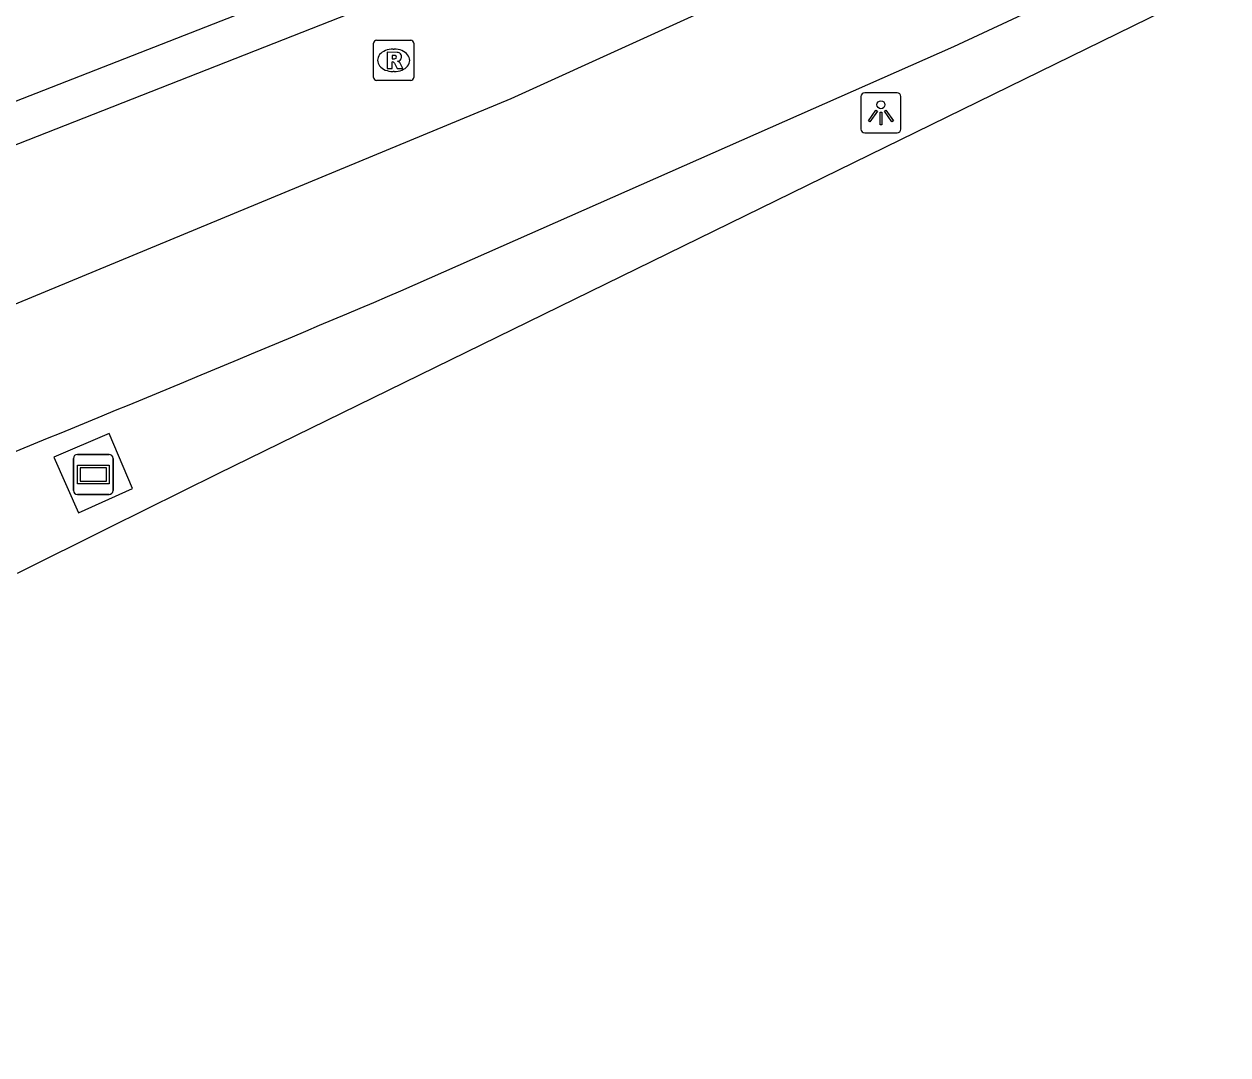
# Model space of a CAD drawing. Extents: x 159280 to 160375, y 384531 to 385872.
# Drawn here: x 160058.12 to 160088.12, y 384596.05 to 384621.74 of the extents above; entities that cross this region are included whole.
import ezdxf

# ---------------------------------------------------------------- set-up
doc = ezdxf.new("R2010")
doc.units = 0
for name, color, linetype in [('IMGEO_Berm_groen', 7, 'Continuous'), ('IMGEO_Lichtpunt', 7, 'Continuous'), ('IMGEO_Reclamebord', 7, 'Continuous'), ('IMGEO_Rijbaan_lokaal_open', 7, 'Continuous'), ('IMGEO_Rijbaan_regionaal_gesloten', 7, 'Continuous'), ('IMGEO_Rioolput', 7, 'Continuous')]:
    doc.layers.add(name, color=color, linetype=linetype)

msp = doc.modelspace()

# ---------------------------------------------------------------- linework, layer by layer
at = {"layer": 'IMGEO_Berm_groen'}
msp.add_lwpolyline([(160059.476, 384609.562), (160060.818, 384610.169), (160060.238, 384611.535), (160058.856, 384610.947), (160059.476, 384609.562)], dxfattribs=at)
at = {"layer": 'IMGEO_Lichtpunt'}
for p, q in [((160078.976, 384619.933), (160078.976, 384619.126)), ((160078.976, 384619.933), (160078.976, 384619.126)), ((160079.878, 384620.028), (160079.07, 384620.028)), ((160079.878, 384620.028), (160079.07, 384620.028)), ((160079.972, 384619.126), (160079.972, 384619.933)), ((160079.972, 384619.126), (160079.972, 384619.933)), ((160079.07, 384619.032), (160079.878, 384619.032)), ((160079.07, 384619.032), (160079.878, 384619.032))]:
    msp.add_line(p, q, dxfattribs=at)
for points in [[(160079.35, 384619.597), (160079.389, 384619.569), (160079.201, 384619.307), (160079.163, 384619.334), (160079.35, 384619.597)], [(160079.452, 384619.549), (160079.499, 384619.549), (160079.499, 384619.227), (160079.452, 384619.227), (160079.452, 384619.549)], [(160079.562, 384619.569), (160079.6, 384619.596), (160079.787, 384619.334), (160079.748, 384619.306), (160079.562, 384619.569)]]:
    msp.add_lwpolyline(points, dxfattribs=at)
msp.add_circle((160079.475, 384619.731), 0.0994, dxfattribs=at)
for centre, start, end in [((160079.07, 384619.933), 90, 180), ((160079.07, 384619.933), 90, 180), ((160079.878, 384619.933), 0, 90), ((160079.878, 384619.933), 0, 90), ((160079.07, 384619.126), 180, 270), ((160079.07, 384619.126), 180, 270), ((160079.878, 384619.126), 270, 0), ((160079.878, 384619.126), 270, 360)]:
    msp.add_arc(centre, 0.0946, start, end, dxfattribs=at)
at = {"layer": 'IMGEO_Reclamebord'}
for p, q in [((160059.346, 384610.118), (160059.346, 384610.918)), ((160059.346, 384610.918), (160059.346, 384610.118)), ((160059.446, 384611.018), (160060.236, 384611.018)), ((160060.236, 384611.018), (160059.446, 384611.018)), ((160060.336, 384610.918), (160060.336, 384610.118)), ((160060.336, 384610.118), (160060.336, 384610.918)), ((160060.236, 384610.018), (160059.446, 384610.018)), ((160059.446, 384610.018), (160060.236, 384610.018))]:
    msp.add_line(p, q, dxfattribs=at)
for points in [[(160059.447, 384610.75), (160060.235, 384610.75), (160060.235, 384610.286), (160059.447, 384610.286), (160059.447, 384610.75)], [(160059.512, 384610.685), (160059.512, 384610.351), (160060.17, 384610.351), (160060.17, 384610.685), (160059.512, 384610.685)]]:
    msp.add_lwpolyline(points, dxfattribs=at)
for centre, start, end in [((160059.446, 384610.918), 90, 180), ((160059.446, 384610.918), 90, 180), ((160060.236, 384610.918), 0, 90), ((160060.236, 384610.918), 360, 90), ((160059.446, 384610.118), 180, 270), ((160059.446, 384610.118), 180, 270), ((160060.236, 384610.118), 270, 0), ((160060.236, 384610.118), 270, 0)]:
    msp.add_arc(centre, 0.1, start, end, dxfattribs=at)
at = {"layer": 'IMGEO_Rijbaan_lokaal_open'}
msp.add_lwpolyline([(160180.653, 384675.929), (160171.723, 384671.759), (160144.378, 384658.99), (160126.055, 384650.383), (160088.841, 384632.92), (160077.69, 384627.699), (160073.801, 384626.037), (160056.041, 384619.086), (160049.251, 384616.444)], dxfattribs=at)
at = {"layer": 'IMGEO_Rijbaan_regionaal_gesloten'}
for points in [[(160006.675, 384596.052), (160012.896, 384598.112), (160030.199, 384604.442), (160051.41, 384612.075), (160070.258, 384619.89), (160105.075, 384635.724), (160136.86, 384650.709), (160173.534, 384667.91), (160180.357, 384670.981), (160187.384, 384674.159), (160193.16, 384677.338), (160199.61, 384681.383), (160210.295, 384687.933), (160217.514, 384692.075), (160225.023, 384696.313), (160232.339, 384700.069), (160235.287, 384701.39)], [(160046.751, 384614.401), (160055.375, 384617.743), (160075.411, 384625.619), (160077.964, 384626.718), (160090.922, 384632.804), (160109.527, 384641.533), (160128.143, 384650.259), (160144.064, 384657.707), (160164.447, 384667.279), (160172.142, 384670.868), (160181.729, 384675.34), (160189.117, 384679.082), (160200.497, 384685.824), (160200.698, 384685.93)], [(160067.511, 384615.093), (160081.295, 384621.184), (160091.401, 384625.897)], [(160091.931, 384624.72), (160062.951, 384610.53), (160060.23, 384609.186), (160057.944, 384608.051)]]:
    msp.add_lwpolyline(points, dxfattribs=at)
msp.add_arc((159772.486, 385310.041), 754.979, 292.111097, 293.002564, dxfattribs=at)
at = {"layer": 'IMGEO_Rioolput'}
for p, q in [((160066.903, 384621.338), (160067.755, 384621.338)), ((160066.828, 384620.412), (160066.828, 384621.264)), ((160067.316, 384621.118), (160067.341, 384621.118)), ((160067.829, 384621.264), (160067.829, 384620.412)), ((160067.339, 384620.558), (160067.314, 384620.558)), ((160067.755, 384620.338), (160066.903, 384620.338))]:
    msp.add_line(p, q, dxfattribs=at)
for points in [[(160066.903, 384621.338), (160067.755, 384621.338)], [(160066.828, 384620.412), (160066.828, 384621.264)], [(160067.417, 384621.036), (160067.165, 384621.038), (160067.165, 384620.638)], [(160067.829, 384621.264), (160067.829, 384620.412)], [(160067.165, 384620.638), (160067.289, 384620.638), (160067.289, 384620.8), (160067.3, 384620.8)], [(160067.343, 384620.957), (160067.289, 384620.957), (160067.289, 384620.876)], [(160067.289, 384620.876), (160067.341, 384620.876)], [(160067.347, 384620.771), (160067.418, 384620.638), (160067.558, 384620.638), (160067.493, 384620.764)], [(160067.755, 384620.338), (160066.903, 384620.338)]]:
    msp.add_lwpolyline(points, dxfattribs=at)
for centre, radius, start, end in [((160066.905, 384621.262), 0.0765, 91.552, 178.448), ((160066.905, 384621.262), 0.0765, 91.552, 178.448), ((160067.753, 384621.262), 0.0765, 1.552, 88.448), ((160067.753, 384621.262), 0.0765, 1.552, 88.448), ((160067.416, 384620.926), 0.109, 350.3612, 89.416), ((160067.299, 384620.747), 0.0533, 26.0293, 88.6989), ((160067.325, 384621.065), 0.19, 274.7715, 282.9687), ((160067.349, 384620.861), 0.0964, 77.0061, 93.1865), ((160067.363, 384620.918), 0.0378, 276.6634, 79.6772), ((160067.414, 384620.926), 0.112, 277.5842, 350.9817), ((160067.398, 384620.711), 0.108, 29.5134, 73.7905), ((160066.905, 384620.414), 0.0765, 181.552, 268.448), ((160066.905, 384620.414), 0.0765, 181.552, 268.448), ((160067.753, 384620.414), 0.0765, 271.552, 358.448), ((160067.753, 384620.414), 0.0765, 271.552, 358.448)]:
    msp.add_arc(centre, radius, start, end, dxfattribs=at)
for centre, major_axis, ratio, start_param, end_param in [((160067.315, 384620.838), (-0.387, 0.002), 0.722429, 4.712389, 7.853982), ((160067.34, 384620.838), (-0.39, 0.002), 0.717154, 1.570796, 4.712389)]:
    msp.add_ellipse(centre, major_axis=major_axis, ratio=ratio, start_param=start_param, end_param=end_param, dxfattribs=at)

doc.saveas('drawing.dxf')
